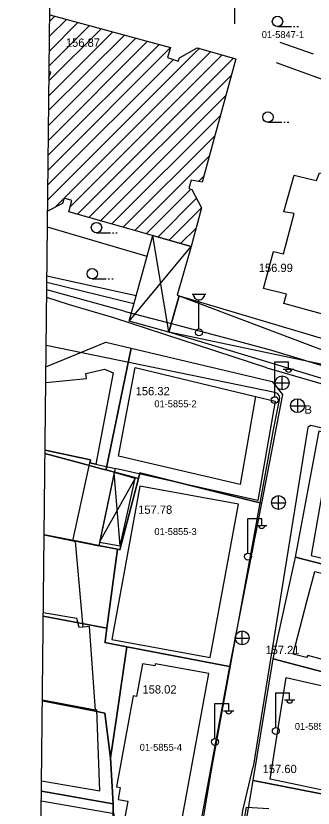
# Model space of a CAD drawing. Extents: x 419101 to 420177, y 4451541 to 4452254.
# Drawn here: x 419101.3 to 419144.1, y 4451893 to 4452007.3 of the extents above; entities that cross this region are included whole.
import ezdxf

# ---------------------------------------------------------------- set-up
doc = ezdxf.new("R2010")
doc.units = 0
for name, color, linetype in [('0_ÖNERİ_LEJAND', 7, 'Continuous'), ('2_KADASTRO', 7, 'Continuous'), ('3_HALİHAZIR', 7, 'Continuous')]:
    doc.layers.add(name, color=color, linetype=linetype)

msp = doc.modelspace()

# ---------------------------------------------------------------- linework, layer by layer
at = {"layer": '0_ÖNERİ_LEJAND'}
msp.add_lwpolyline([(419108.72, 4452245.78), (420173.1, 4452234.54), (420165.77, 4451540.51), (419101.3, 4451551.75)], close=True, dxfattribs=at)
at = {"layer": '2_KADASTRO'}
for points in [[(419106.56, 4452044.2), (419127.5, 4452045.19), (419143.35, 4452041.33), (419162.91, 4452034.45), (419172.51, 4452030.87), (419196.47, 4452022.78), (419184.22, 4451994.04), (419180.47, 4451985.24), (419185.78, 4451982.81), (419176.02, 4451964.28), (419172.99, 4451958.54), (419168.5, 4451950.01), (419146.73, 4451956.45), (419138.16, 4451959.05), (419132.13, 4451960.65), (419126.83, 4451962.05), (419123.57, 4451962.92), (419117.11, 4451964.63), (419116.89, 4451964.69), (419105.75, 4451967.77)], [(419105.63, 4451956.69), (419114.26, 4451960.23), (419117.92, 4451959.37), (419114.3, 4451941.92), (419114.28, 4451941.81), (419113.64, 4451941.98), (419110.84, 4451942.74), (419105.49, 4451944.15)], [(419105.49, 4451944.15), (419110.84, 4451942.74), (419113.64, 4451941.98), (419114.28, 4451941.81), (419118.97, 4451940.55), (419116.29, 4451930.3), (419115.94, 4451930.37), (419113.92, 4451930.76), (419110.39, 4451931.46), (419109.38, 4451931.66), (419105.37, 4451932.46)], [(419105.37, 4451932.46), (419109.38, 4451931.66), (419110.39, 4451931.46), (419113.92, 4451930.76), (419115.94, 4451930.37), (419114.4, 4451919), (419110.32, 4451919.76), (419105.24, 4451920.7)], [(419105.24, 4451920.7), (419110.32, 4451919.76), (419114.4, 4451919), (419114.16, 4451917.07), (419114.14, 4451916.91), (419117.3, 4451916.26), (419116.82, 4451913.02), (419115.83, 4451906.38), (419114.91, 4451900.25), (419114.1, 4451906.72), (419113.18, 4451906.9), (419112.51, 4451907.04), (419105.11, 4451908.49)], [(419105.11, 4451908.49), (419112.51, 4451907.04), (419113.18, 4451906.9), (419114.1, 4451906.72), (419114.91, 4451900.25), (419115.33, 4451893.62), (419104.97, 4451895.45)], [(419104.97, 4451895.45), (419115.33, 4451893.62), (419115.32, 4451893.1), (419115.26, 4451889.99), (419115.33, 4451887.27), (419126.75, 4451884.6), (419126.31, 4451882.32), (419123.73, 4451868.45), (419104.69, 4451868.57)]]:
    msp.add_lwpolyline(points, dxfattribs=at)
for points in [[(419114.28, 4451941.81), (419114.3, 4451941.92), (419117.92, 4451959.37), (419138.21, 4451954.56), (419139.74, 4451952.66), (419136.67, 4451937.02), (419134.9, 4451937.46), (419119.18, 4451941.37), (419119.01, 4451940.74), (419118.97, 4451940.55)], [(419141.57, 4451929.24), (419145, 4451947.42), (419161.54, 4451943.62), (419161.05, 4451941.22), (419160.66, 4451939.28), (419158.17, 4451927.2), (419157.73, 4451925.04)], [(419114.14, 4451916.91), (419114.16, 4451917.07), (419114.4, 4451919), (419115.94, 4451930.37), (419116.29, 4451930.3), (419118.97, 4451940.55), (419119.01, 4451940.74), (419119.18, 4451941.37), (419134.9, 4451937.46), (419136.67, 4451937.02), (419132.08, 4451913.47), (419117.3, 4451916.26)], [(419138.37, 4451914.57), (419141.57, 4451929.24), (419157.73, 4451925.04), (419163.75, 4451921.88), (419158.54, 4451909.24), (419156.76, 4451909.71)], [(419114.91, 4451900.25), (419115.83, 4451906.38), (419116.82, 4451913.02), (419117.3, 4451916.26), (419132.08, 4451913.47), (419126.75, 4451884.6), (419115.33, 4451887.27), (419115.26, 4451889.99), (419115.32, 4451893.1), (419115.33, 4451893.62)], [(419135.48, 4451897.02), (419138.37, 4451914.57), (419156.76, 4451909.71), (419158.54, 4451909.24), (419157.05, 4451906.72), (419150.88, 4451893.96), (419148.97, 4451894.34)], [(419132.79, 4451881.04), (419135.48, 4451897.02), (419148.97, 4451894.34), (419150.88, 4451893.96), (419168.42, 4451883.14), (419161.78, 4451870.31), (419160.15, 4451871.04), (419147.76, 4451876.63), (419145.34, 4451877.73)]]:
    msp.add_lwpolyline(points, close=True, dxfattribs=at)
at = {"layer": '3_HALİHAZIR'}
for p, q in [((419106.14, 4452004.35), (419108.57, 4452006.79)), ((419106.16, 4452006.5), (419106.9, 4452007.24)), ((419106.07, 4451997.92), (419113.59, 4452005.44)), ((419106.09, 4452000.07), (419111.91, 4452005.89)), ((419106.12, 4452002.21), (419110.24, 4452006.34)), ((419139, 4452005.75), (419141, 4452005.75)), ((419141.3, 4452005.75), (419141.5, 4452005.75)), ((419141.8, 4452005.75), (419142, 4452005.75)), ((419106.02, 4451993.63), (419116.93, 4452004.54)), ((419106.05, 4451995.78), (419115.26, 4452004.99)), ((419105.95, 4451987.2), (419121.94, 4452003.18)), ((419105.98, 4451989.34), (419120.27, 4452003.63)), ((419106, 4451991.49), (419118.6, 4452004.08)), ((419105.89, 4451980.77), (419127.74, 4452002.62)), ((419105.93, 4451985.06), (419123.6, 4452002.73)), ((419106.92, 4451979.68), (419129.38, 4452002.14)), ((419105.91, 4451982.91), (419124, 4452001)), ((419109.13, 4451979.77), (419131.02, 4452001.66)), ((419110.17, 4451978.69), (419132.66, 4452001.18)), ((419111.82, 4451978.22), (419132.35, 4451998.75)), ((419113.47, 4451977.75), (419131.56, 4451995.83)), ((419115.12, 4451977.28), (419130.77, 4451992.92)), ((419137.61, 4451991.96), (419139.61, 4451991.96)), ((419139.91, 4451991.96), (419140.11, 4451991.96)), ((419140.41, 4451991.96), (419140.61, 4451991.96)), ((419116.78, 4451976.81), (419129.97, 4451990)), ((419118.43, 4451976.34), (419129.18, 4451987.09)), ((419127.61, 4451983.4), (419128.38, 4451984.17)), ((419120.08, 4451975.87), (419126.52, 4451982.31)), ((419121.73, 4451975.4), (419127.33, 4451981)), ((419123.38, 4451974.93), (419128.04, 4451979.59)), ((419112.91, 4451976.01), (419114.91, 4451976.01)), ((419115.21, 4451976.01), (419115.41, 4451976.01)), ((419115.71, 4451976.01), (419115.91, 4451976.01)), ((419125.04, 4451974.46), (419127.26, 4451976.69)), ((419123.35, 4451961.69), (419121.03, 4451975.6)), ((419117.61, 4451963.24), (419126.54, 4451974.03)), ((419112.31, 4451969.36), (419114.31, 4451969.36)), ((419114.61, 4451969.36), (419114.81, 4451969.36)), ((419115.11, 4451969.36), (419115.31, 4451969.36)), ((419124.84, 4451966.93), (419143.68, 4451959.8)), ((419126.68, 4451967.14), (419128.68, 4451967.14)), ((419127.68, 4451962.14), (419127.68, 4451966.33)), ((419143.66, 4451957.4), (419123.34, 4451961.67)), ((419143.68, 4451959.8), (419185.76, 4451943.85)), ((419138.59, 4451952.4), (419138.59, 4451957.4)), ((419138.59, 4451957.4), (419140.59, 4451957.4)), ((419140.59, 4451956.4), (419140.59, 4451957.4)), ((419187.06, 4451948.3), (419143.66, 4451957.4)), ((419139.83, 4451956.36), (419141.33, 4451956.36)), ((419139.68, 4451953.36), (419139.68, 4451955.36)), ((419138.66, 4451954.35), (419140.66, 4451954.35)), ((419141.89, 4451952.07), (419141.89, 4451950.07)), ((419140.89, 4451951.07), (419142.89, 4451951.07)), ((419139.16, 4451936.08), (419139.16, 4451938.08)), ((419138.14, 4451937.07), (419140.14, 4451937.07)), ((419134.73, 4451929.82), (419134.73, 4451934.82)), ((419134.73, 4451934.82), (419136.73, 4451934.82)), ((419136.73, 4451933.82), (419136.73, 4451934.82)), ((419135.97, 4451933.78), (419137.47, 4451933.78)), ((419133.92, 4451916.56), (419133.92, 4451918.56)), ((419132.9, 4451917.55), (419134.9, 4451917.55)), ((419138.75, 4451904.66), (419138.75, 4451909.66)), ((419138.75, 4451909.66), (419140.75, 4451909.66)), ((419140.75, 4451908.66), (419140.75, 4451909.66)), ((419139.99, 4451908.62), (419141.49, 4451908.62)), ((419129.97, 4451903.1), (419129.97, 4451908.1)), ((419129.97, 4451908.1), (419131.97, 4451908.1)), ((419131.21, 4451907.06), (419132.71, 4451907.06)), ((419131.97, 4451907.1), (419131.97, 4451908.1))]:
    msp.add_line(p, q, dxfattribs=at)
for points in [[(419132.85, 4452006.15), (419132.82, 4452020.24), (419129.76, 4452021.51), (419129.44, 4452026.55), (419118.72, 4452025.47), (419119.5, 4452012.36)], [(419106.17, 4452007.44), (419123.6, 4452002.73), (419123.14, 4452001.29), (419124.7, 4452000.76), (419124.87, 4452001.24), (419127.44, 4452002.71), (419132.99, 4452001.08), (419128.14, 4451983.3), (419126.58, 4451983.61), (419126.21, 4451982.4), (419126.66, 4451982.27), (419128.05, 4451979.63), (419126.55, 4451974.03), (419108.93, 4451979.04), (419109.38, 4451980.67), (419108.26, 4451981.01), (419108.01, 4451980.25), (419105.87, 4451979.14)], [(419139.32, 4452003.5), (419144.13, 4452001.84)], [(419138.79, 4452000.56), (419144.1, 4451998.63)], [(419106.07, 4451998.35), (419106.33, 4451999.18), (419106.08, 4451999.28)], [(419144.1, 4451998.63), (419156.8, 4451994.02), (419157.86, 4451993.52), (419158.05, 4451993.15), (419158.19, 4451992.47), (419158.21, 4451992.29), (419157.28, 4451988.96)], [(419143.74, 4451964.74), (419139.89, 4451965.79), (419140.29, 4451967.17), (419136.99, 4451967.97), (419138.44, 4451973.32), (419139.85, 4451972.97), (419141.38, 4451978.81), (419139.91, 4451979.05), (419141.42, 4451984.32), (419143.94, 4451983.7)], [(419143.94, 4451983.7), (419144.63, 4451983.53), (419145.06, 4451984.65), (419167.77, 4451978.36), (419167.29, 4451977.06), (419170.98, 4451976.17), (419169.47, 4451970.75), (419167.93, 4451971.24), (419166.43, 4451965.49), (419167.86, 4451965.04), (419166.51, 4451959.82), (419163.14, 4451960.88), (419162.83, 4451959.53), (419143.74, 4451964.74)], [(419120.2, 4451972.6), (419105.84, 4451976.8)], [(419118.3, 4451965.76), (419105.76, 4451968.84)], [(419118.63, 4451966.92), (419105.77, 4451969.74)], [(419137.45, 4451956.55), (419115.4, 4451963.73), (419112.65, 4451964.58), (419109.03, 4451965.63), (419105.74, 4451966.69)], [(419143.64, 4451955.51), (419123.34, 4451961.67), (419124.84, 4451966.93), (419143.7, 4451961.28)], [(419143.7, 4451961.28), (419187.06, 4451948.3), (419185.76, 4451943.85), (419159.39, 4451950.73), (419143.64, 4451955.51)], [(419118.06, 4451843.46), (419118.4, 4451843.46), (419118.89, 4451843.72), (419119.37, 4451844.25), (419119.92, 4451845.24), (419120.41, 4451846.61), (419120.8, 4451848.12), (419123.08, 4451859.95), (419129.39, 4451897.94), (419138.43, 4451947.59), (419139.31, 4451952.14), (419139.23, 4451952.55), (419138.98, 4451952.81), (419138.61, 4451952.98), (419105.66, 4451959.76)], [(419105.6, 4451954.43), (419111.47, 4451955), (419111.36, 4451955.72), (419114.08, 4451956.35), (419115.3, 4451955.8), (419112.8, 4451942.65), (419111.95, 4451942.84), (419112.04, 4451943.24), (419105.5, 4451944.67)], [(419137.45, 4451956.55), (419143.63, 4451954.73)], [(419143.63, 4451954.73), (419171.14, 4451946.64), (419197.93, 4451939.69), (419199.25, 4451939.67), (419200.37, 4451939.95), (419200.85, 4451940.37), (419201.36, 4451941.43), (419201.42, 4451942.15), (419201.38, 4451942.82)], [(419135.83, 4451952.39), (419138.68, 4451951.73), (419136.15, 4451937.39), (419115.6, 4451942.03)], [(419182.8, 4451907.22), (419190.7, 4451922.65), (419193.62, 4451929.15), (419193.89, 4451929.79), (419194.18, 4451930.7), (419194.22, 4451931.31), (419194.1, 4451931.76), (419190.45, 4451935.26), (419189.29, 4451936.2), (419188.4, 4451936.69), (419173.45, 4451941.31), (419155.02, 4451945.56), (419143.8, 4451948.19), (419143.56, 4451948.08)], [(419143.56, 4451948.08), (419143.41, 4451948), (419143.36, 4451947.94), (419143.28, 4451947.33), (419135.48, 4451898.95)], [(419105.37, 4451932.46), (419109.49, 4451931.56), (419112.04, 4451943.24), (419105.5, 4451944.67)], [(419105.5, 4451944.67), (419112.04, 4451943.24), (419111.95, 4451942.84), (419115.6, 4451942.03), (419113.24, 4451930.81), (419109.49, 4451931.56), (419105.37, 4451932.46)], [(419116.32, 4451930.84), (419115.47, 4451941.43)], [(419113.36, 4451931.38), (419118.5, 4451940.57)], [(419105.37, 4451932.46), (419109.49, 4451931.56), (419109.86, 4451931.49), (419110.93, 4451919.11), (419110.42, 4451919.07), (419110.1, 4451920.36), (419105.25, 4451921.17)], [(419143.29, 4451923), (419144.38, 4451927.13), (419146.3, 4451926.65), (419146.34, 4451926.42), (419155.08, 4451924.09), (419155.15, 4451924.22), (419158.94, 4451923.17), (419155.74, 4451911.43), (419151.92, 4451912.41), (419151.82, 4451912.71), (419143.39, 4451915.01), (419143.2, 4451914.75)], [(419143.2, 4451914.75), (419141.24, 4451915.23), (419143.29, 4451923)], [(419105.11, 4451908.6), (419112.77, 4451907.15), (419111.93, 4451919.2), (419110.42, 4451919.07), (419110.1, 4451920.36), (419105.25, 4451921.17)], [(419143, 4451896.12), (419137.92, 4451897.18), (419140.25, 4451911.84), (419143.16, 4451911.18)], [(419143.16, 4451911.18), (419153.6, 4451908.81), (419150.24, 4451894.61), (419143, 4451896.12)], [(419104.99, 4451896.95), (419113.4, 4451895.5), (419112.97, 4451907.21), (419112.77, 4451907.15), (419105.11, 4451908.6)], [(419128.34, 4451840.99), (419127.78, 4451841.64), (419127.5, 4451842.58), (419127.41, 4451843.58), (419130.29, 4451862.72), (419131.98, 4451879.06), (419134, 4451892.67), (419135.48, 4451898.95)], [(419104.71, 4451870.95), (419108.82, 4451871.26), (419121.65, 4451870.51), (419124.43, 4451884.43), (419115.75, 4451885.48), (419115.48, 4451892.19), (419104.96, 4451894)], [(419132.86, 4451883.56), (419134.53, 4451893.14), (419137.76, 4451892.94)]]:
    msp.add_lwpolyline(points, dxfattribs=at)
for points in [[(419123.35, 4451961.69), (419117.61, 4451963.24), (419121.03, 4451975.6), (419126.54, 4451974.03), (419124.56, 4451967.03), (419124.84, 4451966.93)], [(419135.83, 4451952.39), (419133.62, 4451939.72), (419116.08, 4451943.8), (419118.49, 4451956.58)], [(419143.84, 4451929.46), (419157.44, 4451926.17), (419160.41, 4451942.12), (419146.6, 4451945.13)], [(419113.36, 4451931.38), (419116.32, 4451930.84), (419118.5, 4451940.57), (419115.47, 4451941.43)], [(419129.3, 4451914.74), (419133.36, 4451936.88), (419119.17, 4451939.48), (419115.11, 4451917.34)], [(419124.55, 4451887.6), (419129.11, 4451912.42), (419121.38, 4451913.84), (419121.32, 4451913.53), (419119.56, 4451913.85), (419118.69, 4451909.11), (419118.2, 4451909.2), (419115.8, 4451896.11), (419116.34, 4451896.01), (419116.02, 4451894.27), (419117.43, 4451894.01), (419116.52, 4451889.07)]]:
    msp.add_lwpolyline(points, close=True, dxfattribs=at)
for centre, radius in [((419139, 4452006.5), 0.75), ((419137.61, 4451992.71), 0.75), ((419112.91, 4451976.76), 0.75), ((419112.31, 4451970.11), 0.75), ((419127.68, 4451961.64), 0.5), ((419139.67, 4451954.36), 1), ((419138.6, 4451951.87), 0.5), ((419141.89, 4451951.07), 1), ((419139.14, 4451937.09), 1), ((419134.74, 4451929.3), 0.5), ((419133.9, 4451917.57), 1), ((419138.76, 4451904.14), 0.5), ((419129.98, 4451902.57), 0.5)]:
    msp.add_circle(centre, radius, dxfattribs=at)
for centre, radius, start, end in [((419127.68, 4451967.17), 0.837, 183.298, 356.9072), ((419140.59, 4451956.4), 0.474, 184.8384, 355.1464), ((419136.73, 4451933.83), 0.474, 184.8384, 355.1464), ((419140.75, 4451908.66), 0.474, 184.8384, 355.1464), ((419131.97, 4451907.1), 0.474, 184.8384, 355.1464)]:
    msp.add_arc(centre, radius, start, end, dxfattribs=at)

# ---------------------------------------------------------------- texts
at = {"layer": '2_KADASTRO'}
for s, p in [('01-5847-1', (419136.73, 4452004.1)), ('01-5855-2', (419121.25, 4451950.84)), ('01-5855-3', (419121.25, 4451932.41)), ('01-5854-9', (419141.49, 4451904.31)), ('01-5855-4', (419119.14, 4451901.29))]:
    msp.add_text(s, height=1, dxfattribs=at).set_placement(p)
at = {"layer": '3_HALİHAZIR'}
for s, p in [('156.87 ', (419108.5, 4452002.84)), ('156.99 ', (419136.3, 4451970.35)), ('156.32 ', (419118.56, 4451952.57)), ('B', (419142.89, 4451949.91)), ('157.78 ', (419118.92, 4451935.47)), ('157.21', (419137.26, 4451915.23)), ('158.02 ', (419119.54, 4451909.54)), ('157.60 ', (419136.86, 4451898.07))]:
    msp.add_text(s, height=1.2, dxfattribs=at).set_placement(p)

doc.saveas('drawing.dxf')
